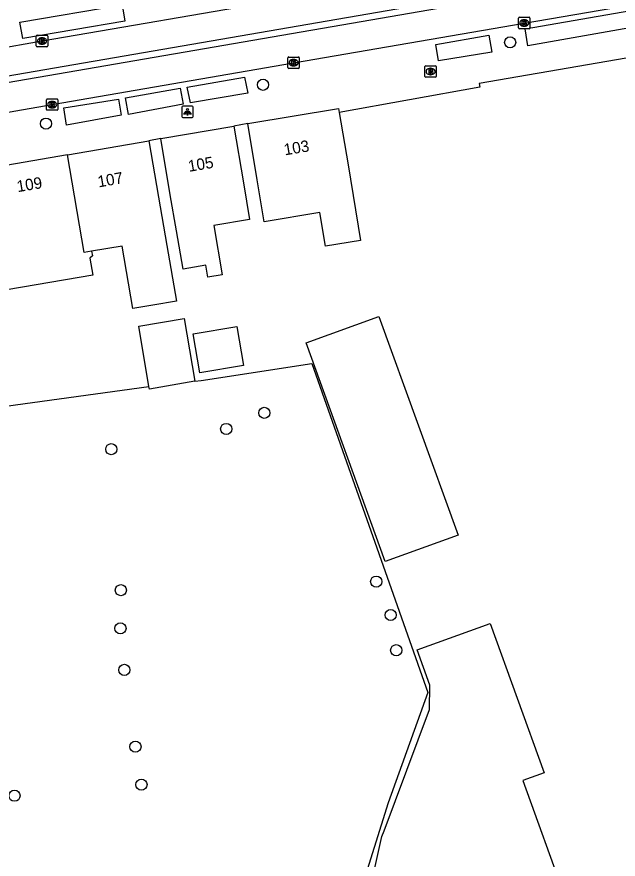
# Model space of a CAD drawing. Extents: x 162880 to 165536, y 384011 to 385179.
# Drawn here: x 164129.8 to 164182.4, y 384428.2 to 384501.9 of the extents above; entities that cross this region are included whole.
import ezdxf

# ---------------------------------------------------------------- set-up
doc = ezdxf.new("R2010")
doc.units = 0
for name, color, linetype in [('IMGEO_Boom', 7, 'Continuous'), ('IMGEO_Brandkraan', 7, 'Continuous'), ('IMGEO_Groenvoorziening', 7, 'Continuous'), ('IMGEO_Kolk', 7, 'Continuous'), ('IMGEO_Lichtpunt', 7, 'Continuous'), ('IMGEO_Open_loods', 7, 'Continuous'), ('IMGEO_Pand', 7, 'Continuous'), ('IMGEO_Pand_nummerreeks', 7, 'Continuous'), ('IMGEO_Rijbaan_lokaal_gesloten', 7, 'Continuous'), ('IMGEO_Voetpad_open', 7, 'Continuous')]:
    doc.layers.add(name, color=color, linetype=linetype)

msp = doc.modelspace()

# ---------------------------------------------------------------- linework, layer by layer
at = {"layer": 'IMGEO_Boom'}
for centre in [(164172.929, 384499.635), (164151.31, 384495.923), (164132.322, 384492.528), (164151.421, 384467.221), (164148.089, 384465.812), (164138.032, 384464.042), (164161.213, 384452.455), (164138.871, 384451.706), (164162.477, 384449.533), (164138.839, 384448.367), (164162.959, 384446.455), (164139.179, 384444.734), (164140.145, 384438.013), (164140.673, 384434.69), (164129.567, 384433.722)]:
    msp.add_circle(centre, 0.489, dxfattribs=at)
at = {"layer": 'IMGEO_Brandkraan'}
for p, q in [((164165.469, 384496.659), (164165.469, 384497.511)), ((164165.544, 384497.585), (164166.396, 384497.585)), ((164165.957, 384497.365), (164165.982, 384497.365)), ((164166.47, 384497.511), (164166.47, 384496.659)), ((164166.396, 384496.585), (164165.544, 384496.585)), ((164165.98, 384496.805), (164165.955, 384496.805))]:
    msp.add_line(p, q, dxfattribs=at)
for points in [[(164165.469, 384496.659), (164165.469, 384497.511)], [(164165.544, 384497.585), (164166.396, 384497.585)], [(164165.817, 384497.285), (164165.817, 384496.885), (164166.03, 384496.885)], [(164166.048, 384497.285), (164165.817, 384497.285)], [(164165.996, 384497.204), (164165.942, 384497.204), (164165.942, 384497.128)], [(164165.942, 384497.128), (164165.995, 384497.128)], [(164166.004, 384497.052), (164165.942, 384497.052), (164165.942, 384496.971)], [(164166.47, 384497.511), (164166.47, 384496.659)], [(164166.396, 384496.585), (164165.544, 384496.585)], [(164165.942, 384496.971), (164166.004, 384496.971)]]:
    msp.add_lwpolyline(points, dxfattribs=at)
for centre, radius, start, end in [((164165.546, 384497.509), 0.0765, 91.55205, 178.44795), ((164165.546, 384497.509), 0.0765, 91.55205, 178.44795), ((164165.997, 384497.166), 0.0379, 267.82845, 90.93552), ((164166.005, 384497.011), 0.0404, 269.87594, 90.50774), ((164166.052, 384497.14), 0.145, 59.4692, 91.53667), ((164166.077, 384497.187), 0.0922, 285.51372, 58.15012), ((164166.082, 384496.995), 0.105, 301.31148, 78.98903), ((164166.394, 384497.509), 0.0765, 1.55205, 88.44795), ((164166.394, 384497.509), 0.0765, 1.55205, 88.44795), ((164165.546, 384496.661), 0.0765, 181.55205, 268.44795), ((164165.546, 384496.661), 0.0765, 181.55205, 268.44795), ((164166.036, 384497.136), 0.251, 268.66757, 293.53466), ((164166.394, 384496.661), 0.0765, 271.55205, 358.44795), ((164166.394, 384496.661), 0.0765, 271.55205, 358.44795)]:
    msp.add_arc(centre, radius, start, end, dxfattribs=at)
for centre, major_axis, ratio, start_param, end_param in [((164165.956, 384497.085), (-0.387, 0.002), 0.722429, 4.712389, 7.853982), ((164165.981, 384497.085), (-0.39, 0.002), 0.717154, 1.570796, 4.712389)]:
    msp.add_ellipse(centre, major_axis=major_axis, ratio=ratio, start_param=start_param, end_param=end_param, dxfattribs=at)
at = {"layer": 'IMGEO_Groenvoorziening'}
for points in [[(164145.356, 384469.986), (164145.887, 384470.06), (164155.592, 384471.533), (164165.736, 384442.742), (164162.253, 384433.098), (164160.408, 384427.248), (164158.786, 384417.467), (164140.315, 384420.67), (164124.202, 384423.309), (164124.098, 384425.125), (164123.444, 384430.282), (164123.033, 384433.709)], [(164128.811, 384467.799), (164141.33, 384469.517)]]:
    msp.add_lwpolyline(points, dxfattribs=at)
at = {"layer": 'IMGEO_Kolk'}
for p, q in [((164173.662, 384500.902), (164173.662, 384501.754)), ((164173.737, 384501.828), (164174.589, 384501.828)), ((164174.15, 384501.608), (164174.175, 384501.608)), ((164174.663, 384501.754), (164174.663, 384500.902)), ((164174.589, 384500.828), (164173.737, 384500.828)), ((164174.173, 384501.048), (164174.148, 384501.048)), ((164131.474, 384499.325), (164131.474, 384500.177)), ((164131.549, 384500.251), (164132.401, 384500.251)), ((164131.962, 384500.031), (164131.987, 384500.031)), ((164132.475, 384500.177), (164132.475, 384499.325)), ((164132.401, 384499.251), (164131.549, 384499.251)), ((164131.985, 384499.471), (164131.96, 384499.471)), ((164153.483, 384497.429), (164153.483, 384498.281)), ((164153.558, 384498.355), (164154.41, 384498.355)), ((164153.971, 384498.135), (164153.996, 384498.135)), ((164154.484, 384498.281), (164154.484, 384497.429)), ((164154.41, 384497.355), (164153.558, 384497.355)), ((164153.994, 384497.575), (164153.969, 384497.575)), ((164132.36, 384493.763), (164132.36, 384494.615)), ((164132.435, 384494.689), (164133.287, 384494.689)), ((164132.848, 384494.469), (164132.873, 384494.469)), ((164133.361, 384494.615), (164133.361, 384493.763)), ((164133.287, 384493.689), (164132.435, 384493.689)), ((164132.871, 384493.909), (164132.846, 384493.909))]:
    msp.add_line(p, q, dxfattribs=at)
for points in [[(164173.662, 384500.902), (164173.662, 384501.754)], [(164173.737, 384501.828), (164174.589, 384501.828)], [(164173.983, 384501.528), (164174.106, 384501.528), (164174.106, 384501.377), (164174.236, 384501.528), (164174.4, 384501.528), (164174.254, 384501.377), (164174.407, 384501.128), (164174.255, 384501.128), (164174.17, 384501.292), (164174.106, 384501.225), (164174.106, 384501.128), (164173.983, 384501.128), (164173.983, 384501.528)], [(164174.663, 384501.754), (164174.663, 384500.902)], [(164174.589, 384500.828), (164173.737, 384500.828)], [(164131.474, 384499.325), (164131.474, 384500.177)], [(164131.549, 384500.251), (164132.401, 384500.251)], [(164131.795, 384499.951), (164131.918, 384499.951), (164131.918, 384499.8), (164132.048, 384499.951), (164132.212, 384499.951), (164132.066, 384499.8), (164132.219, 384499.551), (164132.067, 384499.551), (164131.982, 384499.715), (164131.918, 384499.648), (164131.918, 384499.551), (164131.795, 384499.551), (164131.795, 384499.951)], [(164132.475, 384500.177), (164132.475, 384499.325)], [(164132.401, 384499.251), (164131.549, 384499.251)], [(164153.483, 384497.429), (164153.483, 384498.281)], [(164153.558, 384498.355), (164154.41, 384498.355)], [(164153.804, 384498.055), (164153.927, 384498.055), (164153.927, 384497.904), (164154.057, 384498.055), (164154.221, 384498.055), (164154.075, 384497.904), (164154.228, 384497.655), (164154.076, 384497.655), (164153.991, 384497.819), (164153.927, 384497.752), (164153.927, 384497.655), (164153.804, 384497.655), (164153.804, 384498.055)], [(164154.484, 384498.281), (164154.484, 384497.429)], [(164154.41, 384497.355), (164153.558, 384497.355)], [(164132.36, 384493.763), (164132.36, 384494.615)], [(164132.435, 384494.689), (164133.287, 384494.689)], [(164132.681, 384494.389), (164132.804, 384494.389), (164132.804, 384494.238), (164132.934, 384494.389), (164133.098, 384494.389), (164132.952, 384494.238), (164133.105, 384493.989), (164132.953, 384493.989), (164132.868, 384494.153), (164132.804, 384494.086), (164132.804, 384493.989), (164132.681, 384493.989), (164132.681, 384494.389)], [(164133.361, 384494.615), (164133.361, 384493.763)], [(164133.287, 384493.689), (164132.435, 384493.689)]]:
    msp.add_lwpolyline(points, dxfattribs=at)
for centre, start, end in [((164173.739, 384501.752), 91.55205, 178.44795), ((164173.739, 384501.752), 91.55205, 178.44795), ((164174.587, 384501.752), 1.55205, 88.44795), ((164174.587, 384501.752), 1.55205, 88.44795), ((164173.739, 384500.904), 181.55205, 268.44795), ((164173.739, 384500.904), 181.55205, 268.44795), ((164174.587, 384500.904), 271.55205, 358.44795), ((164174.587, 384500.904), 271.55205, 358.44795), ((164131.551, 384500.175), 91.55205, 178.44795), ((164131.551, 384500.175), 91.55205, 178.44795), ((164132.399, 384500.175), 1.55205, 88.44795), ((164132.399, 384500.175), 1.55205, 88.44795), ((164131.551, 384499.327), 181.55205, 268.44795), ((164131.551, 384499.327), 181.55205, 268.44795), ((164132.399, 384499.327), 271.55205, 358.44795), ((164132.399, 384499.327), 271.55205, 358.44795), ((164153.56, 384498.279), 91.55205, 178.44795), ((164153.56, 384498.279), 91.55205, 178.44795), ((164154.408, 384498.279), 1.55205, 88.44795), ((164154.408, 384498.279), 1.55205, 88.44795), ((164153.56, 384497.431), 181.55205, 268.44795), ((164153.56, 384497.431), 181.55205, 268.44795), ((164154.408, 384497.431), 271.55205, 358.44795), ((164154.408, 384497.431), 271.55205, 358.44795), ((164132.437, 384494.613), 91.55205, 178.44795), ((164132.437, 384494.613), 91.55205, 178.44795), ((164133.285, 384494.613), 1.55205, 88.44795), ((164133.285, 384494.613), 1.55205, 88.44795), ((164132.437, 384493.765), 181.55205, 268.44795), ((164132.437, 384493.765), 181.55205, 268.44795), ((164133.285, 384493.765), 271.55205, 358.44795), ((164133.285, 384493.765), 271.55205, 358.44795)]:
    msp.add_arc(centre, 0.0765, start, end, dxfattribs=at)
for centre, major_axis, ratio, start_param, end_param in [((164174.149, 384501.328), (-0.387, 0.002), 0.722429, 4.712389, 7.853982), ((164174.174, 384501.328), (-0.39, 0.002), 0.717154, 1.570796, 4.712389), ((164131.961, 384499.751), (-0.387, 0.002), 0.722429, 4.712389, 7.853982), ((164131.986, 384499.751), (-0.39, 0.002), 0.717154, 1.570796, 4.712389), ((164153.97, 384497.855), (-0.387, 0.002), 0.722429, 4.712389, 7.853982), ((164153.995, 384497.855), (-0.39, 0.002), 0.717154, 1.570796, 4.712389), ((164132.847, 384494.189), (-0.387, 0.002), 0.722429, 4.712389, 7.853982), ((164132.872, 384494.189), (-0.39, 0.002), 0.717154, 1.570796, 4.712389)]:
    msp.add_ellipse(centre, major_axis=major_axis, ratio=ratio, start_param=start_param, end_param=end_param, dxfattribs=at)
at = {"layer": 'IMGEO_Lichtpunt'}
for p, q in [((164145.104, 384494.057), (164144.296, 384494.057)), ((164145.104, 384494.057), (164144.296, 384494.057)), ((164144.202, 384493.962), (164144.202, 384493.155)), ((164144.202, 384493.962), (164144.202, 384493.155)), ((164145.198, 384493.155), (164145.198, 384493.962)), ((164145.198, 384493.155), (164145.198, 384493.962)), ((164144.296, 384493.061), (164145.104, 384493.061)), ((164144.296, 384493.061), (164145.104, 384493.061))]:
    msp.add_line(p, q, dxfattribs=at)
for points in [[(164144.576, 384493.626), (164144.615, 384493.598), (164144.427, 384493.336), (164144.389, 384493.363), (164144.576, 384493.626)], [(164144.678, 384493.578), (164144.725, 384493.578), (164144.725, 384493.256), (164144.678, 384493.256), (164144.678, 384493.578)], [(164144.788, 384493.598), (164144.826, 384493.625), (164145.013, 384493.363), (164144.974, 384493.335), (164144.788, 384493.598)]]:
    msp.add_lwpolyline(points, dxfattribs=at)
msp.add_circle((164144.701, 384493.76), 0.0994, dxfattribs=at)
for centre, start, end in [((164144.296, 384493.962), 90, 180), ((164144.296, 384493.962), 90, 180), ((164145.104, 384493.962), 0, 90), ((164145.104, 384493.962), 0, 90), ((164144.296, 384493.155), 180, 270), ((164144.296, 384493.155), 180, 270), ((164145.104, 384493.155), 270, 0), ((164145.104, 384493.155), 270, 360)]:
    msp.add_arc(centre, 0.0946, start, end, dxfattribs=at)
at = {"layer": 'IMGEO_Open_loods'}
msp.add_lwpolyline([(164165.868, 384441.277), (164165.914, 384443.394), (164164.794, 384446.49), (164171.174, 384448.799), (164175.905, 384435.723), (164174.034, 384435.046), (164177.741, 384424.8), (164164.513, 384420.013), (164165.942, 384416.334), (164159.438, 384414.11), (164159.241, 384418.997), (164160.777, 384425.948), (164161.705, 384430.147), (164161.894, 384430.653), (164165.868, 384441.277)], dxfattribs=at)
at = {"layer": 'IMGEO_Pand'}
for points in [[(164149.966, 384492.528), (164157.924, 384493.854), (164157.983, 384493.503)], [(164157.983, 384493.503), (164158.746, 384488.923), (164159.847, 384482.314), (164156.779, 384481.807), (164156.287, 384484.76), (164151.401, 384483.944), (164150.787, 384487.596), (164149.966, 384492.528)], [(164142.362, 384491.212), (164148.764, 384492.29)], [(164148.764, 384492.29), (164149.595, 384487.36), (164150.139, 384484.13), (164147.016, 384483.604), (164147.74, 384479.308), (164146.479, 384479.096), (164146.305, 384480.128), (164144.335, 384479.796), (164143.746, 384483.145), (164143.192, 384486.282), (164142.362, 384491.212)], [(164134.191, 384489.801), (164141.331, 384491.025)], [(164141.331, 384491.025), (164142.176, 384486.097), (164142.904, 384481.856), (164143.733, 384477.006), (164141.675, 384476.653), (164139.917, 384476.352), (164138.979, 384481.817), (164136.311, 384481.36)], [(164134.191, 384489.801), (164126.582, 384488.496)], [(164136.311, 384481.36), (164135.657, 384481.25), (164134.191, 384489.801)], [(164136.311, 384481.36), (164136.381, 384480.953), (164136.153, 384480.763), (164136.409, 384479.269), (164127.673, 384477.771)], [(164155.073, 384473.354), (164161.453, 384475.662), (164168.378, 384456.523), (164161.999, 384454.215), (164155.073, 384473.354)], [(164141.33, 384469.517), (164140.43, 384474.806), (164144.42, 384475.485), (164145.356, 384469.986)], [(164145.207, 384474.123), (164149.028, 384474.773), (164149.606, 384471.376), (164145.785, 384470.726), (164145.207, 384474.123)], [(164145.356, 384469.986), (164141.366, 384469.307), (164141.33, 384469.517)]]:
    msp.add_lwpolyline(points, dxfattribs=at)
at = {"layer": 'IMGEO_Rijbaan_lokaal_gesloten'}
for points in [[(164260.145, 384521.86), (164253.991, 384520.814), (164230.853, 384516.807), (164214.616, 384514.015), (164194.434, 384510.531), (164173.254, 384506.871), (164153.085, 384503.375), (164131.975, 384499.751), (164123.378, 384498.213)], [(164257.688, 384518.354), (164257.599, 384518.886), (164125.422, 384496.061)], [(164125.528, 384495.535), (164257.688, 384518.354)], [(164119.637, 384491.826), (164120.788, 384492.102), (164132.861, 384494.189), (164153.984, 384497.855), (164174.163, 384501.328), (164196.306, 384505.142), (164215.503, 384508.445), (164230.723, 384511.079), (164255.815, 384515.428), (164260.712, 384516.308), (164261.965, 384516.533)]]:
    msp.add_lwpolyline(points, dxfattribs=at)
at = {"layer": 'IMGEO_Voetpad_open'}
for points in [[(164130.044, 384501.404), (164138.994, 384502.914), (164139.233, 384501.493), (164130.293, 384499.97), (164130.044, 384501.404)], [(164174.489, 384499.335), (164174.249, 384500.83), (164184.149, 384502.531), (164184.393, 384501.095), (164174.489, 384499.335)], [(164166.66, 384498.009), (164166.43, 384499.443), (164171.075, 384500.267), (164171.323, 384498.792), (164166.66, 384498.009)], [(164190.914, 384499.278), (164190.862, 384499.594), (164170.209, 384496.04), (164170.27, 384495.71), (164157.983, 384493.503)], [(164144.95, 384494.331), (164144.679, 384495.726), (164149.692, 384496.599), (164149.99, 384495.19), (164144.95, 384494.331)], [(164139.542, 384493.326), (164139.267, 384494.779), (164144.074, 384495.639), (164144.334, 384494.223), (164139.542, 384493.326)], [(164134.104, 384492.397), (164133.873, 384493.905), (164138.659, 384494.665), (164138.905, 384493.277), (164134.104, 384492.397)], [(164149.966, 384492.528), (164148.764, 384492.29)], [(164142.362, 384491.212), (164141.331, 384491.025)]]:
    msp.add_lwpolyline(points, dxfattribs=at)

# ---------------------------------------------------------------- texts
at = {"layer": 'IMGEO_Pand_nummerreeks'}
for s, rotation, p in [('103', 9.45998, (164153.215, 384489.744)), ('105', 9.55808, (164144.839, 384488.303)), ('107', 9.72882, (164136.929, 384486.942)), ('109', 9.53402, (164129.852, 384486.525))]:
    msp.add_text(s, height=1, rotation=rotation, dxfattribs=at).set_placement(p)

doc.saveas('drawing.dxf')
